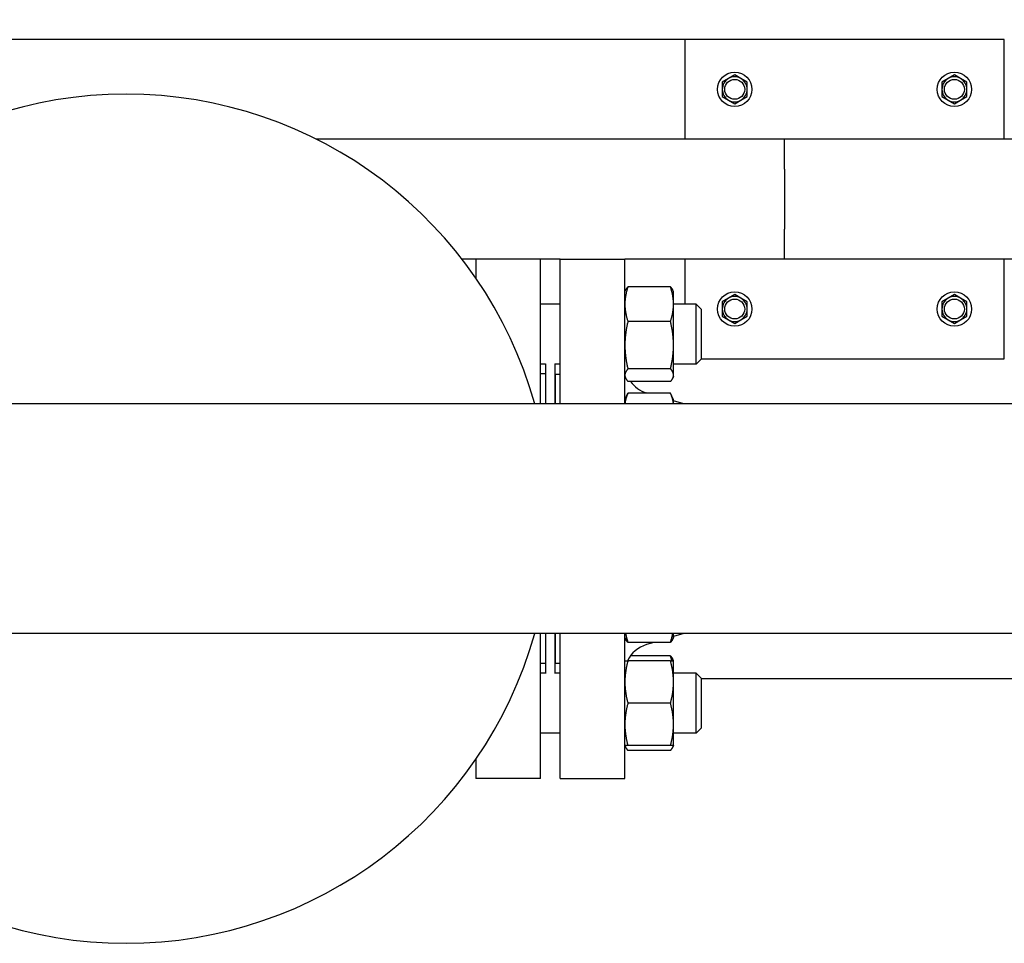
# Model space of a CAD drawing. Header units: inches. Extents: x 5 to 1128, y -85 to 748.
# Tile 636 of 656: x 621 to 633, y 689 to 701. Entities that reach past the tile are written whole.
import ezdxf

# ---------------------------------------------------------------- set-up
doc = ezdxf.new("R2010")
doc.units = ezdxf.units.IN
doc.header["$LTSCALE"] = 32
doc.header["$MEASUREMENT"] = 0
doc.layers.add('Dimension (ANSI)', color=7, linetype='Continuous', lineweight=25)
doc.layers.add('Visible (ANSI)', color=7, linetype='Continuous', lineweight=30)
doc.styles.add('Note Text (ANSI)', font='tahoma.ttf')
doc.dimstyles.new('SB Fraction-16 (ANSI)', dxfattribs={"dimscale": 32, "dimtxt": 0.125, "dimasz": 0.098425, "dimexe": 0.125, "dimexo": 0.0625, "dimgap": 0.031496, "dimtad": 0, "dimtih": 1, "dimtoh": 1, "dimdec": 4, "dimrnd": 1e-08, "dimzin": 0, "dimdsep": 46, "dimlunit": 5, "dimtxsty": 'Note Text (ANSI)', "dimcen": 0.09, "dimdle": 0.393701, "dimclrd": 256, "dimclre": 256, "dimclrt": 256, "dimadec": 0, "dimazin": 3, "dimtfac": 0.96, "dimtofl": 0, "dimtmove": 0, "dimatfit": 3, "dimfxl": 1, "dimfrac": 2, "dimtolj": 1, "dimtzin": 12, "dimlwd": -1, "dimlwe": -1, "dimarcsym": 0})

# ---------------------------------------------------------------- blocks, each defined once
blk = doc.blocks.new('*D18')
at = {"layer": 'Defpoints', "color": 0, "transparency": 16777216}
for p in [(765.781, 720.597), (455.781, 700.44), (765.781, 700.44)]:
    blk.add_point(p, dxfattribs=at)
at = {"layer": 'Dimension (ANSI)', "transparency": 16777216}
for p, q in [((455.781, 702.44), (455.781, 724.597)), ((765.781, 702.44), (765.781, 724.597)), ((458.93, 720.597), (605.509, 720.597)), ((762.631, 720.597), (616.052, 720.597))]:
    blk.add_line(p, q, dxfattribs=at)
for points in [[(458.93, 721.122), (458.93, 720.072), (455.781, 720.597)], [(762.631, 721.122), (762.631, 720.072), (765.781, 720.597)]]:
    blk.add_solid(points, dxfattribs=at)
at = {"layer": 'Dimension (ANSI)', "transparency": 16777216, "insert": (606.517, 722.681), "char_height": 4, "attachment_point": 1, "style": 'Note Text (ANSI)'}
blk.add_mtext('\\A1;310', dxfattribs=at)

msp = doc.modelspace()

# ---------------------------------------------------------------- linework, layer by layer
at = {"layer": 'Visible (ANSI)'}
for p, q in [((628.96813, 700.43978), (614.96813, 700.43978)), ((628.96813, 700.43978), (628.96813, 699.18978)), ((632.96813, 700.43978), (628.96813, 700.43978)), ((632.96813, 699.18978), (632.96813, 700.43978)), ((629.51513, 699.94988), (629.43713, 699.90485)), ((629.43713, 699.90485), (629.43713, 699.81478)), ((629.59313, 699.99491), (629.51513, 699.94988)), ((629.67113, 699.94988), (629.59313, 699.99491)), ((629.74913, 699.90485), (629.67113, 699.94988)), ((629.74913, 699.81478), (629.74913, 699.90485)), ((632.26513, 699.94988), (632.18713, 699.90485)), ((632.18713, 699.90485), (632.18713, 699.81478)), ((632.34313, 699.99491), (632.26513, 699.94988)), ((632.42113, 699.94988), (632.34313, 699.99491)), ((632.49913, 699.90485), (632.42113, 699.94988)), ((632.49913, 699.81478), (632.49913, 699.90485)), ((629.43713, 699.81478), (629.43713, 699.72471)), ((629.74913, 699.72471), (629.74913, 699.81478)), ((632.18713, 699.81478), (632.18713, 699.72471)), ((632.49913, 699.72471), (632.49913, 699.81478)), ((629.43713, 699.72471), (629.51513, 699.67968)), ((629.51513, 699.67968), (629.59313, 699.63465)), ((629.59313, 699.63465), (629.67113, 699.67968)), ((629.67113, 699.67968), (629.74913, 699.72471)), ((632.18713, 699.72471), (632.26513, 699.67968)), ((632.26513, 699.67968), (632.34313, 699.63465)), ((632.34313, 699.63465), (632.42113, 699.67968)), ((632.42113, 699.67968), (632.49913, 699.72471)), ((630.21813, 699.18978), (624.35782, 699.18978)), ((763.40563, 699.18978), (630.21813, 699.18978)), ((630.21813, 698.81478), (630.21813, 699.18978)), ((630.21813, 698.81478), (630.21813, 698.06478)), ((630.21813, 697.68978), (630.21813, 698.06478)), ((626.35063, 697.68978), (626.17869, 697.68978)), ((626.35063, 697.68978), (626.35063, 697.4542)), ((627.16063, 697.68978), (626.35063, 697.68978)), ((627.40813, 697.68978), (627.16063, 697.68978)), ((627.16063, 695.87728), (627.16063, 697.68978)), ((627.40813, 695.87728), (627.40813, 697.68978)), ((627.40813, 697.68978), (628.21813, 697.68978)), ((630.21813, 697.68978), (628.21813, 697.68978)), ((628.21813, 695.87728), (628.21813, 697.68978)), ((628.96813, 697.68978), (628.96813, 697.12448)), ((762.65563, 697.68978), (630.21813, 697.68978)), ((632.96813, 696.43978), (632.96813, 697.68978)), ((628.21813, 697.28048), (628.22687, 697.29921)), ((628.78883, 697.34173), (628.25644, 697.34173)), ((628.82713, 697.28048), (628.8184, 697.29921)), ((628.82713, 697.12495), (628.82713, 697.28048)), ((629.51513, 697.19988), (629.43713, 697.15485)), ((629.59313, 697.24491), (629.51513, 697.19988)), ((629.67113, 697.19988), (629.59313, 697.24491)), ((629.74913, 697.15485), (629.67113, 697.19988)), ((632.26513, 697.19988), (632.18713, 697.15485)), ((632.34313, 697.24491), (632.26513, 697.19988)), ((632.42113, 697.19988), (632.34313, 697.24491)), ((632.49913, 697.15485), (632.42113, 697.19988)), ((627.40813, 697.12448), (627.16063, 697.12448)), ((628.82713, 696.61205), (628.82713, 697.12495)), ((629.11109, 697.12448), (628.82713, 697.12448)), ((629.11109, 696.37448), (629.11109, 697.12448)), ((629.17359, 697.06198), (629.11109, 697.12448)), ((629.17359, 697.06198), (629.17359, 696.43698)), ((629.43713, 697.15485), (629.43713, 697.06478)), ((629.43713, 697.06478), (629.43713, 696.97471)), ((629.74913, 697.06478), (629.74913, 697.15485)), ((629.74913, 696.97471), (629.74913, 697.06478)), ((632.18713, 697.15485), (632.18713, 697.06478)), ((632.18713, 697.06478), (632.18713, 696.97471)), ((632.49913, 697.06478), (632.49913, 697.15485)), ((632.49913, 696.97471), (632.49913, 697.06478)), ((629.43713, 696.97471), (629.51513, 696.92968)), ((629.51513, 696.92968), (629.59313, 696.88465)), ((629.59313, 696.88465), (629.67113, 696.92968)), ((629.67113, 696.92968), (629.74913, 696.97471)), ((632.18713, 696.97471), (632.26513, 696.92968)), ((632.26513, 696.92968), (632.34313, 696.88465)), ((632.34313, 696.88465), (632.42113, 696.92968)), ((632.42113, 696.92968), (632.49913, 696.97471)), ((628.78883, 696.90817), (628.25644, 696.90817)), ((628.82713, 696.23657), (628.82713, 696.61205)), ((629.17359, 696.43698), (629.11109, 696.37448)), ((629.17359, 696.43978), (632.96813, 696.43978)), ((627.22313, 696.37448), (627.16063, 696.37448)), ((627.22313, 696.37935), (627.22313, 695.87728)), ((627.34313, 696.37935), (627.34313, 695.87728)), ((627.40813, 696.37448), (627.34313, 696.37448)), ((628.78883, 696.31592), (628.25644, 696.31592)), ((629.11109, 696.37448), (628.82713, 696.37448)), ((627.22313, 696.25228), (627.16063, 696.25228)), ((627.34813, 695.87728), (627.34813, 696.24978)), ((627.34813, 696.24978), (627.40813, 696.24978)), ((628.21813, 696.21848), (628.22687, 696.19975)), ((628.82713, 696.21848), (628.8184, 696.19975)), ((628.82713, 696.21848), (628.82713, 696.23657)), ((627.34813, 696.12978), (627.34313, 696.12978)), ((628.78883, 696.15723), (628.25644, 696.15723)), ((628.21813, 695.92749), (628.25644, 696.00963)), ((628.78883, 696.00963), (628.25644, 696.00963)), ((628.50765, 696.00963), (628.48733, 696.01561)), ((628.82713, 695.92749), (628.78883, 696.00963)), ((648.70426, 695.87728), (611.86701, 695.87728)), ((628.82713, 695.87728), (628.82713, 695.92749)), ((628.95768, 695.87728), (628.82713, 695.91567)), ((648.70426, 693.00228), (611.86701, 693.00228)), ((627.16063, 691.18978), (627.16063, 693.00228)), ((627.22313, 693.00228), (627.22313, 692.50021)), ((627.34313, 693.00228), (627.34313, 692.50021)), ((627.34813, 692.62978), (627.34813, 693.00228)), ((627.40813, 691.18978), (627.40813, 693.00228)), ((628.21813, 691.18978), (628.21813, 693.00228)), ((628.95768, 693.00228), (628.82713, 692.96388)), ((628.82713, 692.95207), (628.82713, 693.00228)), ((628.21813, 692.95207), (628.22687, 692.93334)), ((628.78883, 692.89082), (628.25644, 692.89082)), ((628.57869, 692.89082), (628.48733, 692.86395)), ((628.82713, 692.95207), (628.8184, 692.93334)), ((627.34813, 692.74978), (627.34313, 692.74978)), ((627.22313, 692.62728), (627.16063, 692.62728)), ((627.34813, 692.62978), (627.40813, 692.62978)), ((628.78883, 692.66108), (628.25644, 692.66108)), ((628.78883, 692.72233), (628.28812, 692.72233)), ((628.82713, 692.66108), (628.8184, 692.67981)), ((628.82713, 692.39558), (628.82713, 692.66108)), ((627.22313, 692.50508), (627.16063, 692.50508)), ((627.40813, 692.50508), (627.34313, 692.50508)), ((629.11109, 692.50508), (628.82713, 692.50508)), ((629.11109, 691.75508), (629.11109, 692.50508)), ((629.17359, 692.44258), (629.11109, 692.50508)), ((628.82713, 691.86458), (628.82713, 692.39558)), ((629.17359, 692.44258), (629.17359, 691.81758)), ((629.17359, 692.43978), (635.7183, 692.43978)), ((628.78883, 692.13008), (628.25644, 692.13008)), ((627.40813, 691.75508), (627.16063, 691.75508)), ((628.82713, 691.59908), (628.82713, 691.86458)), ((629.11109, 691.75508), (628.82713, 691.75508)), ((629.17359, 691.81758), (629.11109, 691.75508)), ((628.21813, 691.59908), (628.22687, 691.58035)), ((628.78883, 691.59908), (628.25644, 691.59908)), ((628.78883, 691.53783), (628.25644, 691.53783)), ((628.82713, 691.59908), (628.8184, 691.58035)), ((626.35063, 691.42536), (626.35063, 691.18978)), ((627.16063, 691.18978), (626.35063, 691.18978)), ((627.40813, 691.18978), (628.21813, 691.18978))]:
    msp.add_line(p, q, dxfattribs=at)
for centre, radius in [((629.59313, 699.81478), 0.216), ((632.34313, 699.81478), 0.216), ((629.59313, 699.81478), 0.1248), ((632.34313, 699.81478), 0.1248), ((629.59313, 697.06478), 0.216), ((629.59313, 697.06478), 0.1248), ((632.34313, 697.06478), 0.216), ((632.34313, 697.06478), 0.1248)]:
    msp.add_circle(centre, radius, dxfattribs=at)
for centre, radius, start, end in [((629.59313, 699.81478), 0.156, 120, 180), ((629.59313, 699.81478), 0.156, 60, 120), ((629.59313, 699.81478), 0.156, 0, 60), ((632.34313, 699.81478), 0.156, 120, 180), ((632.34313, 699.81478), 0.156, 60, 120), ((632.34313, 699.81478), 0.156, 0, 60), ((629.59313, 699.81478), 0.156, 180, 240), ((629.59313, 699.81478), 0.156, 300, 0), ((632.34313, 699.81478), 0.156, 180, 240), ((632.34313, 699.81478), 0.156, 300, 0), ((621.97313, 694.43978), 5.315, 15.691698, 164.308302), ((629.59313, 699.81478), 0.156, 240, 300), ((632.34313, 699.81478), 0.156, 240, 300), ((629.59313, 697.06478), 0.156, 120, 180), ((629.59313, 697.06478), 0.156, 60, 120), ((629.59313, 697.06478), 0.156, 0, 60), ((632.34313, 697.06478), 0.156, 120, 180), ((632.34313, 697.06478), 0.156, 60, 120), ((632.34313, 697.06478), 0.156, 0, 60), ((629.59313, 697.06478), 0.156, 180, 240), ((629.59313, 697.06478), 0.156, 300, 0), ((632.34313, 697.06478), 0.156, 180, 240), ((632.34313, 697.06478), 0.156, 300, 0), ((629.59313, 697.06478), 0.156, 240, 300), ((632.34313, 697.06478), 0.156, 240, 300), ((628.59313, 696.37537), 0.375, 215.572456, 253.61155), ((621.97313, 694.43978), 5.315, 195.691698, 344.308302), ((628.59313, 692.50419), 0.375, 106.38845, 155.267065)]:
    msp.add_arc(centre, radius, start, end, dxfattribs=at)
for points, weights in [([(628.25644, 697.34173), (628.21813, 697.22556), (628.21813, 697.12495)], [1, 1.0379548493, 1]), ([(628.22687, 697.29921), (628.23624, 697.31931), (628.25644, 697.34173)], [1.01895290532, 1.01965956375, 1]), ([(628.82713, 697.12495), (628.82713, 697.22556), (628.78883, 697.34173)], [1, 1.0379548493, 1]), ([(628.78883, 697.34173), (628.80902, 697.31931), (628.8184, 697.29921)], [1, 1.01965956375, 1.01895290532]), ([(628.21813, 697.12495), (628.21813, 697.02434), (628.25644, 696.90817)], [1, 1.0379548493, 1]), ([(628.78883, 696.90817), (628.82713, 697.02434), (628.82713, 697.12495)], [1, 1.0379548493, 1]), ([(628.25644, 696.90817), (628.21813, 696.74948), (628.21813, 696.61205)], [1, 1.0379548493, 1]), ([(628.82713, 696.61205), (628.82713, 696.74948), (628.78883, 696.90817)], [1, 1.0379548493, 1]), ([(628.21813, 696.61205), (628.21813, 696.47461), (628.25644, 696.31592)], [1, 1.0379548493, 1]), ([(628.78883, 696.31592), (628.82713, 696.47461), (628.82713, 696.61205)], [1, 1.0379548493, 1]), ([(628.25644, 696.31592), (628.21813, 696.2734), (628.21813, 696.23657)], [1, 1.0379548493, 1]), ([(628.82713, 696.23657), (628.82713, 696.2734), (628.78883, 696.31592)], [1, 1.0379548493, 1]), ([(628.21813, 696.23657), (628.21813, 696.19975), (628.25644, 696.15723)], [1, 1.0379548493, 1]), ([(628.78883, 696.15723), (628.82713, 696.19975), (628.82713, 696.23657)], [1, 1.0379548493, 1]), ([(628.25644, 696.00963), (628.22341, 695.93881), (628.2189, 695.87728)], [1, 1.03255456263, 1.00926384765]), ([(628.82636, 695.87728), (628.82185, 695.93881), (628.78883, 696.00963)], [1.00926384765, 1.03255456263, 1]), ([(628.22769, 693.00228), (628.23709, 692.9495), (628.25644, 692.89082)], [1.0189760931, 1.01881846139, 1]), ([(628.78883, 692.89082), (628.80818, 692.9495), (628.81758, 693.00228)], [1, 1.01881846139, 1.0189760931]), ([(628.25644, 692.89082), (628.23624, 692.91324), (628.22687, 692.93334)], [1, 1.01965956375, 1.01895290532]), ([(628.8184, 692.93334), (628.80902, 692.91324), (628.78883, 692.89082)], [1.01895290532, 1.01965956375, 1]), ([(628.21813, 692.66108), (628.21813, 692.66108), (628.25644, 692.66108)], [1, 1.0379548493, 1]), ([(628.25644, 692.66108), (628.21813, 692.5188), (628.21813, 692.39558)], [1, 1.0379548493, 1]), ([(628.78883, 692.72233), (628.80902, 692.69991), (628.8184, 692.67981)], [1, 1.01965956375, 1.01895290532]), ([(628.80673, 692.66108), (628.79925, 692.69072), (628.78883, 692.72233)], [1.01477953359, 1.01005189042, 1]), ([(628.78883, 692.66108), (628.82713, 692.66108), (628.82713, 692.66108)], [1, 1.0379548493, 1]), ([(628.82713, 692.39558), (628.82713, 692.5188), (628.78883, 692.66108)], [1, 1.0379548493, 1]), ([(628.21813, 692.39558), (628.21813, 692.27236), (628.25644, 692.13008)], [1, 1.0379548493, 1]), ([(628.78883, 692.13008), (628.82713, 692.27236), (628.82713, 692.39558)], [1, 1.0379548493, 1]), ([(628.25644, 692.13008), (628.21813, 691.9878), (628.21813, 691.86458)], [1, 1.0379548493, 1]), ([(628.82713, 691.86458), (628.82713, 691.9878), (628.78883, 692.13008)], [1, 1.0379548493, 1]), ([(628.21813, 691.86458), (628.21813, 691.74136), (628.25644, 691.59908)], [1, 1.0379548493, 1]), ([(628.78883, 691.59908), (628.82713, 691.74136), (628.82713, 691.86458)], [1, 1.0379548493, 1]), ([(628.25644, 691.59908), (628.21813, 691.59908), (628.21813, 691.59908)], [1, 1.0379548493, 1]), ([(628.22027, 691.59908), (628.22699, 691.57052), (628.25644, 691.53783)], [1.01375847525, 1.02892942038, 1]), ([(628.82713, 691.59908), (628.82713, 691.59908), (628.78883, 691.59908)], [1, 1.0379548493, 1]), ([(628.78883, 691.53783), (628.81828, 691.57052), (628.825, 691.59908)], [1, 1.02892942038, 1.01375847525])]:
    msp.add_rational_spline(points, weights, degree=2, dxfattribs=at)

# ---------------------------------------------------------------- dimensions: what is measured, and where the dimension line sits
at = {"layer": 'Dimension (ANSI)'}
dim = msp.add_linear_dim(base=(765.78063, 720.59726), p1=(455.78063, 700.43978), p2=(765.78063, 700.43978), dimstyle='SB Fraction-16 (ANSI)', override={"dimgap": 0.031496, "dimtih": 0, "dimtoh": 0, "dimdec": 4, "dimtol": 0, "dimlim": 0, "dimtp": 0, "dimtm": 0, "dimtdec": 2, "dimatfit": 1}, dxfattribs=at)
dim.commit()
dim.dimension.update_dxf_attribs({"geometry": '*D18', "text_midpoint": (610.78063, 720.59726), "dimtype": 160})

doc.saveas('drawing.dxf')
